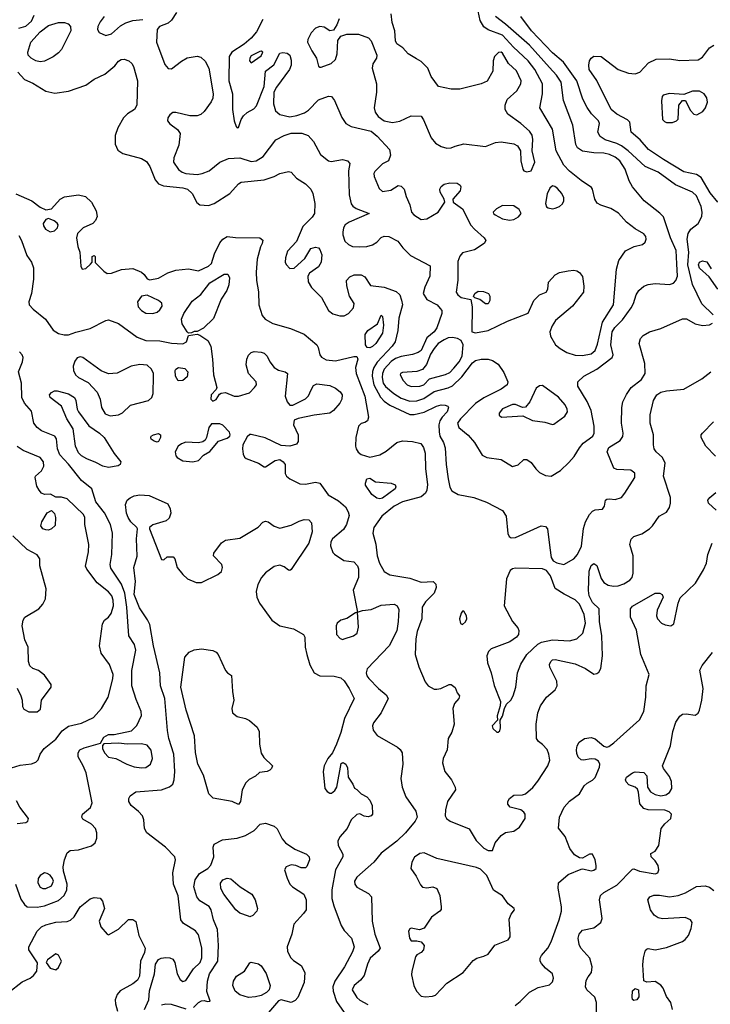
# Model space of a CAD drawing. Extents: x 1173029 to 1307123, y 522559 to 678521.
# Tile 407 of 623: x 1271222 to 1276061, y 585592 to 592494. Entities that reach past the tile are written whole.
import ezdxf

# ---------------------------------------------------------------- set-up
doc = ezdxf.new("R2010")
doc.units = 0

msp = doc.modelspace()

# ---------------------------------------------------------------- linework, layer by layer
at = {"layer": '0CON10XD'}
for points in [[(1272321.1, 592545), (1272285, 592490), (1272261.3, 592468.7), (1272201.2, 592445), (1272184.4, 592425), (1272179.6, 592335), (1272239.2, 592179.2), (1272262.5, 592152.5), (1272285, 592149.5), (1272355, 592204.1), (1272395, 592225.4), (1272465, 592238.2), (1272491.2, 592231.2), (1272522.4, 592202.4), (1272547.5, 592155), (1272578.2, 591975), (1272575.3, 591944.7), (1272562.9, 591917.1), (1272515, 591850.8), (1272491.7, 591828.3), (1272465, 591819.4), (1272415, 591818.9), (1272315, 591842.9), (1272295, 591842.5), (1272275, 591828), (1272259.4, 591805), (1272257.8, 591785), (1272273.1, 591763.1), (1272328.6, 591725), (1272346.7, 591695), (1272337.7, 591615), (1272301.8, 591525), (1272299.6, 591495), (1272335, 591442.9), (1272359.4, 591425), (1272385, 591415.9), (1272465, 591409.3), (1272501.2, 591415), (1272548.8, 591435), (1272624.5, 591495.5), (1272685, 591520.5), (1272765, 591524.7), (1272845, 591499.1), (1272878.8, 591505), (1272927.1, 591535), (1273017.7, 591652.3), (1273075, 591682.3), (1273125, 591697.6), (1273197.9, 591697.9), (1273242.6, 591682.6), (1273280.2, 591640.2), (1273329.8, 591549.8), (1273385, 591503.8), (1273405, 591500), (1273483.5, 591513.5), (1273518.8, 591505), (1273534.2, 591485), (1273526.3, 591433.7), (1273530.5, 591265), (1273544, 591204), (1273556.2, 591186.2), (1273579.4, 591169.4), (1273670, 591135), (1273530, 591075), (1273502, 591055), (1273490.8, 591035), (1273485.7, 591005), (1273485.8, 590985), (1273501.3, 590941.3), (1273525, 590918), (1273555, 590904), (1273605, 590900.6), (1273655.4, 590904.6), (1273695, 590915.5), (1273724.3, 590935), (1273755, 590967.5), (1273775, 590977.5), (1273807.5, 590975), (1273871.7, 590941.7), (1273906, 590895), (1273960.9, 590840.9), (1274098.3, 590768.3), (1274096.1, 590696.1), (1274060.2, 590619.8), (1274049.5, 590575), (1274075, 590532.5), (1274146.7, 590495), (1274168.3, 590468.3), (1274180, 590455), (1274180, 590435), (1274145.5, 590335), (1274125, 590305.6), (1274075.7, 590264.3), (1274035, 590174.5), (1274015, 590160.4), (1273973.6, 590146.4), (1273895, 590132.1), (1273855, 590118.6), (1273825, 590098), (1273775.7, 590045), (1273763.2, 590015), (1273762.4, 589985), (1273769.8, 589945), (1273785, 589923.7), (1273843.4, 589873.4), (1273895, 589840.2), (1273955, 589819.4), (1274005, 589821.9), (1274052.5, 589837.5), (1274125, 589887.4), (1274225, 589914.3), (1274255, 589928.4), (1274319, 589991), (1274395, 590088.7), (1274415, 590104.7), (1274455, 590114.6), (1274505, 590113.6), (1274535, 590104.5), (1274575, 590079.4), (1274615, 590020), (1274641.9, 589955), (1274638.1, 589935), (1274595.6, 589905), (1274475, 589842.7), (1274415, 589803.2), (1274309.6, 589695), (1274289.3, 589665), (1274299.2, 589635), (1274365, 589581.5), (1274409.8, 589529.8), (1274462.3, 589442.3), (1274495.4, 589425.4), (1274595, 589410.5), (1274675, 589362.1), (1274715, 589373.5), (1274755, 589411.4), (1274775, 589410.6), (1274805, 589390), (1274837.8, 589345), (1274865, 589320), (1274905, 589300), (1274945, 589293.8), (1275012, 589335), (1275070.7, 589389.3), (1275108, 589432), (1275145, 589492.5), (1275170, 589525), (1275238.6, 589575), (1275246.9, 589595), (1275247.8, 589645), (1275226.4, 589755), (1275198.5, 589818.5), (1275133.3, 589925), (1275131.9, 589955), (1275173.9, 589996.1), (1275265, 590043.3), (1275374.2, 590125), (1275379.4, 590145), (1275363.8, 590215), (1275372.8, 590305), (1275393, 590337), (1275445, 590389.1), (1275505.5, 590475), (1275522.5, 590505), (1275541.9, 590565), (1275560.6, 590595), (1275594.2, 590625), (1275625, 590636.5), (1275675, 590643.8), (1275775, 590637.3), (1275802.7, 590647.3), (1275820, 590665), (1275830.7, 590695), (1275827, 590783), (1275822.2, 590875), (1275782.2, 590965), (1275731.9, 591111.9), (1275708.3, 591138.3), (1275596.9, 591225), (1275515, 591321.4), (1275493.2, 591363.2), (1275464.2, 591445), (1275426.6, 591505), (1275395, 591530.3), (1275355, 591549), (1275315, 591558.4), (1275245, 591560.4), (1275165, 591572.2), (1275130.8, 591595), (1275119.7, 591619.7), (1275096.5, 591755), (1275032.1, 591927.9), (1275015.8, 592055), (1274984.1, 592105), (1274935, 592158)], [(1274391.2, 590481.2), (1274390, 590305), (1274415, 590298), (1274505, 590316.2), (1274639.8, 590380.2), (1274784.4, 590435.6), (1274823.7, 590526.3), (1274865, 590564.3), (1274910, 590585), (1274923.3, 590605), (1274926.7, 590655), (1274973.3, 590705), (1275005, 590722), (1275065, 590734.2), (1275105, 590737.5), (1275125, 590732.5), (1275145, 590720.8), (1275164.6, 590694.6), (1275175.4, 590625), (1275172.7, 590585), (1275094.4, 590485), (1274977.1, 590385), (1274952.1, 590347.9), (1274937.1, 590305), (1274942, 590275), (1274976.4, 590215), (1275007.9, 590187.9), (1275055, 590160.3), (1275115, 590141.6), (1275165, 590140), (1275225, 590151.6), (1275254.1, 590175.9), (1275271.5, 590218.5), (1275306.4, 590373.6), (1275383.5, 590495), (1275402.7, 590745), (1275418.9, 590805), (1275467, 590873), (1275527, 590903), (1275585, 590918), (1275605.5, 590934.5), (1275610.8, 590955), (1275609.2, 590975), (1275595, 590993.8), (1275535, 591028), (1275474.5, 591074.5), (1275417.6, 591137.6), (1275365, 591169.6), (1275293.4, 591193.4), (1275267.9, 591207.9), (1275250.6, 591235), (1275236, 591305), (1275227.9, 591317.9), (1275155, 591365.5), (1275075, 591432.1), (1275035, 591473.6), (1274980.3, 591575), (1274956.2, 591726.2), (1274867.1, 591875), (1274886.2, 591975), (1274886.1, 592045), (1274830.3, 592145), (1274784.1, 592205), (1274680.9, 592300.9), (1274605, 592386.2), (1274505, 592422.1), (1274472.9, 592442.9), (1274447.3, 592487.3), (1274427.8, 592585)], [(1271216.1, 592433.9), (1271265, 592447.5), (1271305, 592484.5), (1271323.8, 592525)], [(1271365, 592198.8), (1271336, 592206), (1271302, 592225), (1271281.2, 592245), (1271279.2, 592265), (1271301.1, 592335), (1271365, 592408.9), (1271425, 592452.5), (1271495, 592473.8), (1271535, 592474.5), (1271562, 592465), (1271578.5, 592445), (1271579.6, 592415), (1271514.1, 592285.9), (1271495, 592262.2), (1271456.9, 592233.1), (1271395, 592203.8), (1271365, 592198.8)], [(1271814.6, 592515.4), (1271785, 592478), (1271769.4, 592445), (1271768.1, 592425), (1271780, 592405), (1271825, 592383.1), (1271865.7, 592394.3), (1271928.9, 592451.1), (1271965, 592472.5), (1272015, 592488.2), (1272085.4, 592494.6)], [(1272926, 592496), (1272881, 592409), (1272845, 592365.3), (1272795, 592321.6), (1272709.5, 592265), (1272690.8, 592235), (1272688, 592065), (1272712.7, 591975), (1272713.6, 591865), (1272724.4, 591785), (1272738.8, 591745), (1272745, 591736.7), (1272755, 591737.5), (1272774.5, 591795), (1272789.6, 591820.4), (1272815, 591843.8), (1272861.7, 591868.3), (1272880.9, 591889.1), (1272934.5, 592025), (1272945, 592133.8), (1273001.7, 592178.3), (1273045, 592258.6), (1273065, 592262.9), (1273095, 592258), (1273115, 592246.2), (1273125, 592210), (1273123.1, 592175), (1273112, 592145), (1273020.3, 592019.7), (1273002.9, 591985), (1273000.5, 591905), (1273015, 591854.2), (1273045, 591829.5), (1273113.9, 591813.9), (1273165, 591822), (1273218.2, 591841.8), (1273245, 591858.5), (1273315, 591932.5), (1273385, 591958.1), (1273405.8, 591955), (1273427.7, 591927.7), (1273478.3, 591808.3), (1273507.5, 591765), (1273545.4, 591745.4), (1273685, 591712.2), (1273727.2, 591677.2), (1273812.5, 591585), (1273820, 591545), (1273806.1, 591503.9), (1273765, 591482.5), (1273710.5, 591429.5), (1273703.1, 591415), (1273706.7, 591395), (1273740.9, 591310.9), (1273765, 591289.5), (1273822.1, 591297.9), (1273875, 591332.5), (1273895, 591327.5), (1273916.7, 591305), (1273928.8, 591255), (1273955.6, 591195.6), (1273967.5, 591145), (1273984, 591125), (1274035, 591093.1), (1274075, 591098.6), (1274153.8, 591145), (1274200, 591215), (1274196.7, 591235), (1274168, 591285), (1274166, 591305), (1274174, 591325), (1274195, 591340.6), (1274235, 591350.4), (1274287.8, 591347.8), (1274308, 591335), (1274312.7, 591322.7), (1274309.2, 591295), (1274257.5, 591235), (1274260, 591215), (1274325, 591168.6), (1274384.1, 591054.1), (1274408.1, 591025), (1274477.5, 590965), (1274488, 590945), (1274476, 590925), (1274409.1, 590880.9), (1274325, 590859.4), (1274305, 590837.1), (1274291.7, 590798.3), (1274291.1, 590668.9), (1274280, 590585), (1274291.8, 590565), (1274315, 590547.5), (1274383.3, 590533.3), (1274391.2, 590481.2)], [(1273459.3, 592500.7), (1273443.4, 592456.6), (1273419.7, 592420.3), (1273395, 592415.8), (1273355, 592440.5), (1273325, 592446.2), (1273295, 592433.8), (1273265, 592401.9), (1273241.3, 592355), (1273238.7, 592335), (1273269.6, 592275), (1273301.4, 592225), (1273315, 592167.5), (1273325, 592160), (1273335, 592161.2), (1273405, 592185.7), (1273434.3, 592215), (1273447.5, 592255), (1273451.3, 592348.7), (1273471.7, 592378.3), (1273515, 592392.9), (1273595, 592392.9), (1273665, 592366), (1273685.6, 592345), (1273723.8, 592245), (1273721.2, 592225), (1273696.8, 592183.2), (1273691.4, 592155), (1273721.1, 592045), (1273721.1, 591985), (1273704.6, 591875), (1273713.8, 591845), (1273732.9, 591815), (1273775, 591783.9), (1273835, 591773.8), (1273885, 591783.5), (1273965, 591819.4), (1274035, 591816.7), (1274051.7, 591791.7), (1274104.4, 591665), (1274135, 591627.5), (1274175, 591605.6), (1274213.7, 591593.7), (1274245, 591595.5), (1274273.3, 591606.7), (1274335, 591622.5), (1274485, 591604), (1274555, 591632.5), (1274595, 591637.8), (1274685, 591623.1), (1274709.8, 591609.8), (1274731.4, 591575), (1274732.9, 591505), (1274746.7, 591445), (1274755, 591433.3), (1274775, 591426.2)], [(1274775, 591426.2), (1274805, 591433.3), (1274832.5, 591495), (1274812.5, 591575), (1274817.5, 591655), (1274812.2, 591685), (1274795, 591711.9), (1274734.3, 591765), (1274641.8, 591831.8), (1274623.1, 591865), (1274624.5, 591895.5), (1274637.5, 591935), (1274704.4, 591995), (1274733.3, 592045), (1274736.7, 592065), (1274702.7, 592135), (1274647.6, 592187.6), (1274605, 592260), (1274595, 592266.2), (1274576.2, 592263.8), (1274548.9, 592235), (1274540.5, 592205), (1274537, 592133), (1274497.8, 592062.2), (1274455, 592043.5), (1274305, 592007.1), (1274245, 592007.1), (1274156.4, 592026.4), (1274104, 592095), (1274080.8, 592155), (1274035, 592200), (1274001.7, 592218.3), (1273945, 592254), (1273905.4, 592295.4), (1273864.5, 592324.5), (1273855.7, 592345), (1273851.4, 592415), (1273830.9, 592475), (1273825.5, 592535)], [(1274935, 592158), (1274795, 592314.7), (1274625, 592463.3), (1274556.9, 592515)], [(1276080, 590425), (1276001.2, 590501.2), (1275937, 590637), (1275904.5, 590775), (1275910.2, 590865), (1275898.4, 590955), (1275904.6, 590995), (1275924.3, 591025), (1275975.6, 591065), (1276000.8, 591115), (1276003.8, 591145), (1275995.9, 591185), (1275965, 591258.1), (1275935, 591284.4), (1275816.3, 591336.3), (1275695, 591425.3), (1275603.5, 591465), (1275484.5, 591574.5), (1275438.4, 591608.4), (1275405, 591625.7), (1275325, 591650.8), (1275288.2, 591675), (1275272.7, 591705), (1275283.6, 591765), (1275278.5, 591785), (1275227.9, 591835), (1275197.3, 591877.3), (1275167.3, 591937.3), (1275125.9, 592065), (1275031.3, 592195), (1274955, 592261.6), (1274808.7, 592415), (1274732.5, 592515)], [(1272845, 592192), (1272915, 592240.8), (1272925, 592266.7), (1272915, 592274), (1272905, 592271.4), (1272845, 592240), (1272835.7, 592225), (1272833.3, 592205), (1272845, 592192)], [(1276113.1, 591215), (1276059.1, 591279.1), (1275997.8, 591387.8), (1275965, 591407.6), (1275875, 591428), (1275733.9, 591513.9), (1275627.8, 591585), (1275570.5, 591650.5), (1275506, 591705), (1275496, 591775), (1275481.5, 591791.5), (1275405, 591831.8), (1275366.9, 591865), (1275266.9, 592066.9), (1275212.7, 592145), (1275209.5, 592175), (1275214.5, 592205.5), (1275225.6, 592224.4), (1275245, 592238), (1275295, 592236.2), (1275415, 592144.4), (1275488, 592118), (1275535, 592113.1), (1275566.2, 592125), (1275628.3, 592191.7), (1275682.1, 592217.9), (1275775, 592220), (1275847.3, 592207.3), (1275975, 592211.2), (1276005, 592230), (1276055, 592296), (1276085, 592316)], [(1271208.1, 592125), (1271255.4, 592075.4), (1271315, 592049.4), (1271405, 591991.9), (1271468.9, 591978.9), (1271565, 591992.9), (1271685.3, 592034.7), (1271745, 592075.7), (1271818.1, 592111.9), (1271889.7, 592170.3), (1271915, 592203.3), (1271932.5, 592215), (1271955, 592216.2), (1271986.7, 592205), (1272006.7, 592186.7), (1272018.6, 592165), (1272046.7, 592065), (1272042.9, 591895), (1272025.6, 591865), (1271976.4, 591833.6), (1271948.9, 591805), (1271908.9, 591735), (1271891.4, 591681.4), (1271891.1, 591621.1), (1271909.8, 591579.8), (1271945, 591555.6), (1272075, 591520.5), (1272110.9, 591500.9), (1272133.5, 591465), (1272172.4, 591372.4), (1272195, 591344.2), (1272229.1, 591329.1), (1272365, 591314.5), (1272398, 591305), (1272430, 591275), (1272462.2, 591212.2), (1272485, 591195.7), (1272545, 591192.2), (1272585, 591205.5), (1272695, 591276.5), (1272755, 591343.1), (1272775, 591354.5), (1272935, 591370.8), (1273006.2, 591393.8), (1273045, 591415.6), (1273105, 591430.8), (1273125, 591424), (1273162.1, 591382.1), (1273225, 591342.7), (1273262.5, 591305), (1273276.5, 591275), (1273290.5, 591205), (1273286.5, 591135), (1273271.5, 591108.5), (1273205.7, 591045), (1273162.1, 590937.9), (1273099.6, 590870.4), (1273084.3, 590825), (1273082.9, 590795), (1273088.3, 590778.3), (1273115, 590750.8), (1273145, 590752), (1273219.1, 590820.9), (1273261.2, 590888.8), (1273295, 590900), (1273315, 590894), (1273325, 590884), (1273340, 590845), (1273335.5, 590794.5), (1273315, 590761.2), (1273252.7, 590717.3), (1273242, 590695), (1273244.1, 590655.9), (1273265.5, 590615.5), (1273336.5, 590546.5), (1273384.7, 590454.7), (1273415, 590431.9), (1273465, 590417.1), (1273495, 590417.5), (1273526.2, 590435), (1273560, 590475), (1273565.8, 590505), (1273532, 590555), (1273515, 590627.5), (1273512.5, 590665), (1273535, 590692.5), (1273565, 590705.5), (1273615, 590705.6), (1273641.4, 590691.4), (1273680.5, 590630.5), (1273775, 590617.9), (1273859.7, 590589.7), (1273884.5, 590565), (1273897.8, 590527.8), (1273903.2, 590495), (1273877.9, 590402.1), (1273871.3, 590315), (1273853.4, 590235), (1273832.5, 590205), (1273727.1, 590092.9), (1273702.7, 590055), (1273692.9, 590027.1), (1273691.5, 589995), (1273702.8, 589935), (1273749, 589849), (1273775, 589820.9), (1273815, 589792.5), (1273955, 589726.4), (1273985, 589726.4), (1274055, 589742.7), (1274142, 589785), (1274175, 589793.6), (1274202.6, 589792.6), (1274222, 589785), (1274226.9, 589775), (1274217.5, 589745), (1274181.8, 589708.2), (1274166.8, 589683.2), (1274159.7, 589655), (1274160.5, 589605), (1274165.6, 589575), (1274190.9, 589530.9), (1274203.1, 589493.1), (1274210, 589375), (1274224, 589275), (1274236.8, 589216.8), (1274250.6, 589190.6), (1274295.3, 589165.3), (1274404.7, 589144.7), (1274491.9, 589111.9), (1274605, 589052.7), (1274630.8, 589015), (1274641.8, 588891.8), (1274651.8, 588871.8), (1274665, 588862.5), (1274695, 588864.5), (1274875, 588945.7), (1274905, 588941.2), (1274920, 588925), (1274936.9, 588793.1)], [(1275755, 591772.5), (1275795, 591773.1), (1275825, 591784.2), (1275835, 591797.5), (1275840, 591895), (1275865, 591927.5), (1275886.4, 591926.4), (1275920.3, 591860.3), (1275945, 591831.2), (1275966.4, 591826.4), (1276008.7, 591851.3), (1276028, 591875), (1276040, 591915), (1276036, 591945), (1276018.8, 591975), (1275985, 591992.5), (1275935, 591992.5), (1275875, 591970), (1275775, 591976.2), (1275730, 591965), (1275722.5, 591955), (1275720, 591925), (1275726.7, 591795), (1275739.5, 591779.5), (1275755, 591772.5)], [(1274955, 591168.8), (1274975, 591172.3), (1275004.7, 591185.3), (1275025.9, 591204.1), (1275035.6, 591225), (1275034.5, 591244.5), (1275020, 591275), (1274989.8, 591309.8), (1274971.2, 591325), (1274955, 591328.6), (1274936.4, 591313.6), (1274917.3, 591272.7), (1274906.7, 591205), (1274912.5, 591182.5), (1274924, 591174), (1274955, 591168.8)], [(1271195, 591272.9), (1271308, 591225), (1271365, 591179.2), (1271405, 591161.2), (1271445, 591168.8), (1271505.8, 591235), (1271537, 591253), (1271635, 591265.5), (1271683.3, 591255), (1271726.2, 591215), (1271758.8, 591155), (1271764, 591115), (1271752.7, 591087.3), (1271735, 591066.2), (1271666.2, 591033.8), (1271626.7, 590995), (1271621.2, 590965), (1271629.2, 590905), (1271643.8, 590865), (1271650, 590765), (1271660, 590745), (1271685, 590750), (1271719.3, 590780.7), (1271730, 590795), (1271730, 590835), (1271745, 590840), (1271750, 590835), (1271751.7, 590791.7), (1271810.5, 590730.5), (1271834.1, 590714.1), (1271865, 590716.2), (1271935, 590742), (1272015, 590750), (1272074.4, 590724.4), (1272095, 590706.7), (1272115, 590676.7), (1272135, 590670), (1272195, 590681.1), (1272261.2, 590718.8), (1272315, 590737.1), (1272405, 590746.7), (1272475, 590734.4), (1272545, 590767.1), (1272566.2, 590785), (1272586.6, 590853.4), (1272625, 590928.6), (1272645, 590954.4), (1272675, 590974.3), (1272735, 590967.1), (1272904.2, 590964.2), (1272925, 590947.5), (1272920.8, 590925), (1272908.7, 590901.3), (1272887.1, 590815), (1272879.6, 590725), (1272880.9, 590665), (1272895.4, 590585.4), (1272897.9, 590495), (1272920.6, 590420.6), (1272942, 590395), (1272995, 590363.5), (1273118.8, 590328.8), (1273215, 590288.5), (1273304.4, 590215), (1273314.4, 590195), (1273324.5, 590144.5), (1273337.6, 590127.6), (1273369.8, 590109.8), (1273435, 590102.2), (1273563, 590133), (1273585, 590132.5), (1273591.2, 590115), (1273574.3, 590055.7), (1273578.8, 590015), (1273639.2, 589855), (1273667, 589707), (1273658.8, 589681.2), (1273640.5, 589669.5), (1273615, 589663.3), (1273595.8, 589644.2), (1273578.2, 589565), (1273573.8, 589505), (1273578.5, 589485), (1273592.5, 589462.5), (1273615.3, 589445.3), (1273675, 589428.2), (1273744.6, 589444.6), (1273790.8, 589469.2), (1273865, 589529.4), (1273905, 589541.1), (1273975, 589536.9), (1274032.8, 589522.8), (1274052.1, 589495), (1274062.9, 589455), (1274064.6, 589344.6), (1274080.4, 589235), (1274075.5, 589195), (1274066, 589174), (1274035, 589150), (1273905, 589113.3), (1273845, 589084.1), (1273760.4, 589015), (1273702.5, 588935), (1273696.9, 588895), (1273718, 588818), (1273727, 588735), (1273743.8, 588685), (1273775, 588625.8), (1273815, 588601.9), (1273955, 588578.2), (1274035, 588552.2), (1274120, 588555), (1274137.3, 588537.3), (1274140, 588515), (1274125.8, 588475), (1274065, 588414.4), (1274043.1, 588375), (1274038.7, 588295), (1274007.1, 588205), (1273996.7, 588155), (1273993.5, 588045), (1274018, 587958), (1274063.2, 587853.2), (1274083.8, 587825), (1274125, 587802), (1274145, 587801.2), (1274173.9, 587806.1), (1274230, 587835), (1274245, 587833.8), (1274273.6, 587813.6), (1274287.5, 587775), (1274303.3, 587755), (1274298.8, 587735), (1274268.7, 587701.3), (1274256.9, 587665), (1274266.9, 587555), (1274250.9, 587499.1), (1274224, 587455), (1274216, 587375), (1274188, 587315), (1274184.2, 587285), (1274201.4, 587225), (1274248, 587165), (1274273.8, 587115), (1274276.2, 587095), (1274220, 587015), (1274205.6, 586955), (1274203, 586913), (1274212, 586895), (1274238.8, 586875), (1274371.3, 586821.3), (1274420.9, 586740.9), (1274475, 586686.2), (1274505, 586670), (1274535, 586670), (1274552.5, 586725), (1274595, 586776.2), (1274625, 586796.2), (1274685, 586806.2), (1274723.8, 586835), (1274764, 586895), (1274763.8, 586925), (1274755, 586940), (1274732.5, 586955), (1274657.5, 586975), (1274642.5, 586995), (1274642.5, 587015), (1274654.1, 587035.9), (1274685, 587057.5), (1274745, 587060), (1274765, 587067.5), (1274817.2, 587112.8), (1274852.8, 587157.2), (1274922.5, 587265), (1274935.8, 587304.2), (1274930, 587345), (1274917.4, 587377.4), (1274885, 587414), (1274856.2, 587435), (1274843.8, 587455), (1274840, 587555), (1274853.3, 587635), (1274870.6, 587685), (1274912.5, 587745), (1274973.1, 587796.9), (1274986.9, 587825), (1274985, 587856.7), (1274935.8, 587955), (1274934.3, 587975), (1274942.5, 587995), (1274955, 588006.9), (1274975, 588009.4), (1275115, 587980), (1275186.6, 587946.6), (1275245, 587905.8), (1275265, 587910), (1275279.1, 587920.9), (1275293.4, 587946.6), (1275304.6, 588035), (1275301.8, 588175), (1275283.4, 588275), (1275282, 588365), (1275235, 588408.9), (1275212.6, 588455), (1275206.7, 588493.3), (1275212.7, 588627.3), (1275225, 588668.9), (1275245, 588681.5), (1275265, 588668.1), (1275296.2, 588576.2), (1275315, 588550), (1275345, 588530.8), (1275383.4, 588523.4), (1275415, 588526.5), (1275455, 588540.5), (1275496, 588565), (1275513.8, 588585), (1275520, 588615), (1275520, 588735), (1275497.1, 588815), (1275506.8, 588853.2), (1275525, 588870.8), (1275580.3, 588889.7), (1275635, 588924.3), (1275655.7, 588945), (1275702.5, 589015), (1275755, 589042.5), (1275775.3, 589074.7), (1275782.9, 589105), (1275781.2, 589145), (1275733.6, 589295), (1275744.5, 589385), (1275724.7, 589424.7), (1275680.6, 589465), (1275667.8, 589485), (1275661.8, 589515), (1275663.5, 589583.5), (1275640, 589665), (1275639.1, 589725), (1275661.8, 589825), (1275685, 589865.4), (1275715, 589883.2), (1275755, 589892.7), (1275875, 589903.2), (1276002.5, 589977.5), (1276064.6, 590025)], [(1274655, 591089.4), (1274685, 591092.9), (1274717.8, 591112.2), (1274735.8, 591135), (1274722.2, 591162.2), (1274685, 591188.1), (1274605, 591191.4), (1274562.1, 591167.9), (1274540, 591145), (1274542, 591135), (1274554, 591125), (1274605, 591098.9), (1274655, 591089.4)], [(1271435, 591006.2), (1271465, 591013.3), (1271486.7, 591035), (1271491.2, 591055), (1271485, 591066.7), (1271462.5, 591085), (1271435, 591096.7), (1271425, 591100), (1271405, 591093.3), (1271386.2, 591065), (1271388.3, 591048.3), (1271403.8, 591025), (1271435, 591006.2)], [(1271215, 590980.6), (1271235.4, 590945), (1271271.1, 590841.1), (1271304.5, 590794.5), (1271320, 590755), (1271320, 590675), (1271304.3, 590575), (1271286, 590515), (1271288.8, 590495), (1271316, 590465), (1271404, 590395), (1271457.1, 590317.1), (1271494.4, 590294.4), (1271534.5, 590284.5), (1271565, 590285.6), (1271615.3, 590304.7), (1271715, 590330), (1271825, 590384.4), (1271845, 590388.9), (1271913.3, 590363.3), (1272045, 590268.2), (1272105, 590244.6), (1272205, 590242), (1272285, 590226.5), (1272365, 590221.9), (1272391.2, 590235), (1272405, 590280), (1272465, 590288.8), (1272485, 590282.5), (1272540.8, 590245), (1272560.9, 590205), (1272573.7, 590113.7), (1272579.3, 590005), (1272603.3, 589916.7), (1272598.8, 589901.2), (1272562.5, 589865), (1272561.2, 589835), (1272575, 589820), (1272599.5, 589830.5), (1272621.7, 589868.3), (1272633.6, 589876.4), (1272665, 589880), (1272725, 589856), (1272755, 589854), (1272831.3, 589878.7), (1272868.1, 589915), (1272880.6, 589935), (1272880, 589955), (1272824.4, 590015), (1272809.5, 590075), (1272813.5, 590115), (1272825, 590142), (1272845, 590161.9), (1272865, 590166.9), (1272915, 590164.3), (1272935, 590155.7), (1272955, 590136.2), (1272975.7, 590095), (1273005.5, 590055.5), (1273035, 590037.1), (1273082.5, 590025), (1273098.8, 590015), (1273082.9, 589855), (1273095, 589816), (1273115, 589792.9), (1273135, 589790.8), (1273225, 589837.1), (1273245, 589858), (1273265, 589900), (1273281.1, 589928.9), (1273305, 589940.5), (1273395, 589930), (1273435, 589912.2), (1273466.5, 589886.5), (1273480.5, 589865), (1273480, 589835), (1273464.4, 589805), (1273421.1, 589755), (1273395, 589735.5), (1273285, 589721.1), (1273172.2, 589697.8), (1273145, 589686.2), (1273141.4, 589655), (1273173.8, 589583.8), (1273173.1, 589536.9), (1273162.5, 589517.5), (1273115, 589505.6), (1273055, 589510), (1272942, 589562), (1272845, 589587.1), (1272834.5, 589585.5), (1272815, 589568.8), (1272786.4, 589513.6), (1272783.3, 589485), (1272788.8, 589448.8), (1272797.5, 589427.5), (1272808.3, 589418.3), (1272895.6, 589385.6), (1272935, 589360), (1272945, 589360), (1273012.5, 589405), (1273045, 589410), (1273067.5, 589395), (1273082.5, 589375), (1273081.9, 589311.9), (1273091.4, 589295), (1273115, 589274.5), (1273185, 589240.9), (1273225, 589238.5), (1273295, 589253.1), (1273324.7, 589244.7), (1273382.8, 589162.8), (1273455, 589121.1), (1273505, 589080), (1273524.4, 589045), (1273529.7, 589019.7), (1273512.9, 588955), (1273489.8, 588920.2), (1273414.6, 588855.4), (1273402.5, 588835), (1273399.5, 588805), (1273415, 588760), (1273428.3, 588748.3), (1273494.1, 588704.1), (1273563.6, 588693.6), (1273590, 588665), (1273596.2, 588645), (1273596.2, 588585), (1273558.8, 588495), (1273590, 588340), (1273625, 588352), (1273685, 588359.5), (1273755, 588390.4), (1273845, 588396.5), (1273867.5, 588385), (1273878.7, 588358.7), (1273874.5, 588275.5), (1273865, 588211.2), (1273811.5, 588105), (1273657.8, 587945), (1273649.1, 587915), (1273653.8, 587895), (1273667.3, 587875), (1273735, 587805.5), (1273790.6, 587760.6), (1273803.3, 587735), (1273755.6, 587635), (1273700, 587565), (1273694.4, 587545), (1273699.4, 587515), (1273727.6, 587477.6), (1273869.2, 587395), (1273888.6, 587378.6), (1273901.9, 587355), (1273906.9, 587275), (1273892.7, 587175), (1273901.2, 587115), (1273927.4, 587047.4), (1273996.7, 586946.7), (1274006.4, 586905), (1273992.7, 586875), (1273925.3, 586794.7), (1273865, 586735.5), (1273755, 586651.8), (1273702.3, 586587.7), (1273585, 586484.3), (1273567.8, 586455), (1273570.6, 586435), (1273584, 586414), (1273665, 586369.2), (1273687.5, 586345), (1273691.5, 586175), (1273710, 586085), (1273747.5, 585985), (1273734.2, 585965), (1273677.3, 585915), (1273658.9, 585875), (1273635.2, 585794.8), (1273609.1, 585760.9), (1273565, 585723.3), (1273552.1, 585695), (1273585, 585640.6), (1273605, 585622.2), (1273660.7, 585590.7)], [(1276114, 590604), (1276052.5, 590692.5), (1275985, 590752.5), (1275978.2, 590775), (1275985, 590794.2), (1276005, 590804.4), (1276035.4, 590795.4), (1276067.5, 590747.5)], [(1272405, 590297.5), (1272395, 590306.7), (1272361.4, 590361.4), (1272356.4, 590395), (1272371.8, 590435), (1272429.9, 590520.1), (1272491.3, 590568.7), (1272555, 590649.2), (1272655, 590710.8), (1272680.5, 590710.5), (1272692.5, 590685), (1272687.5, 590635), (1272672.9, 590595), (1272634.2, 590535.8), (1272580.4, 590399.6), (1272508.8, 590331.2), (1272465, 590308.8), (1272445, 590308.8), (1272425, 590300), (1272405, 590297.5)], [(1272155, 590434.4), (1272185, 590443.1), (1272205, 590459.2), (1272221.1, 590485), (1272217.4, 590507.4), (1272195, 590524.5), (1272115, 590562.9), (1272076.7, 590555), (1272047.5, 590515), (1272052.2, 590482.2), (1272075, 590454.3), (1272105, 590435.6), (1272155, 590434.4)], [(1274505, 590502.5), (1274485, 590502.5), (1274445, 590532.5), (1274410, 590545), (1274402.5, 590552.5), (1274410, 590575), (1274435, 590590), (1274472.3, 590587.7), (1274506.7, 590575), (1274516.1, 590556.1), (1274516.2, 590525), (1274505, 590502.5)], [(1273675, 590194.4), (1273657.1, 590197.1), (1273644.3, 590215), (1273642.8, 590287.2), (1273661.4, 590315), (1273728, 590362), (1273755, 590422.5), (1273765, 590412.5), (1273771.5, 590351.5), (1273765, 590296.2), (1273717.1, 590225), (1273695, 590203.5), (1273675, 590194.4)], [(1274936.9, 588793.1), (1274945.8, 588725), (1274960.3, 588700.3), (1274985, 588686), (1275035, 588675.8), (1275105, 588715.6), (1275131.1, 588745), (1275157.4, 588802.6), (1275172.4, 588927.6), (1275186.7, 588973.3), (1275215, 589025.7), (1275235, 589048.1), (1275255, 589058.6), (1275306.2, 589063.8), (1275318.8, 589085), (1275327.5, 589125), (1275335, 589132.5), (1275355, 589136.2), (1275395, 589130), (1275438, 589145), (1275462.9, 589175), (1275531.2, 589285), (1275531.2, 589315), (1275505, 589336.2), (1275405, 589340), (1275385, 589350), (1275338.1, 589465), (1275350, 589495), (1275430, 589545), (1275448.8, 589571.2), (1275450.8, 589595), (1275438.9, 589665), (1275440, 589775), (1275448.5, 589815), (1275473.3, 589866.7), (1275505.4, 589914.6), (1275578.9, 589971.1), (1275605.4, 590014.6), (1275602.9, 590085), (1275563.5, 590225), (1275572, 590258), (1275589.5, 590280.5), (1275633.8, 590306.2), (1275715, 590328.2), (1275865, 590397.7), (1275895, 590396.4), (1275955, 590361.6), (1276005, 590349.6), (1276055, 590355.6), (1276075, 590365.8)], [(1273965, 589923.2), (1274025, 589924.2), (1274052.5, 589935), (1274092.8, 589977.2), (1274205, 590006.5), (1274235, 590021.8), (1274265, 590050.3), (1274301.9, 590095), (1274321.8, 590135), (1274328.5, 590215), (1274314.6, 590244.6), (1274288.9, 590258.9), (1274255, 590266.7), (1274225, 590263.2), (1274195, 590250), (1274155, 590223.1), (1274125, 590190), (1274101.4, 590148.6), (1274073.4, 590076.6), (1274045, 590041.5), (1274005, 590027.3), (1273905, 590020.8), (1273890, 590015), (1273888.8, 590005), (1273910, 589965), (1273937.1, 589935), (1273965, 589923.2)], [(1271193.3, 586435), (1271229.8, 586329.8), (1271255, 586292.9), (1271275, 586276.7), (1271345, 586272.4), (1271395, 586281.9), (1271495, 586320.3), (1271534.7, 586355), (1271551.9, 586395), (1271555.8, 586435), (1271528.3, 586525), (1271525.6, 586555), (1271535, 586604.2), (1271555, 586654.3), (1271575, 586671.4), (1271635, 586674.4), (1271725, 586704.2), (1271751.2, 586725), (1271763.6, 586756.4), (1271763.3, 586795), (1271753.6, 586823.6), (1271724.1, 586854.1), (1271665, 586890), (1271656.7, 586905), (1271663.3, 586925), (1271717.3, 586972.7), (1271730, 587005), (1271687.8, 587215), (1271666.4, 587263.6), (1271632.3, 587327.7), (1271632, 587355), (1271643.8, 587375), (1271675, 587390.8), (1271787.5, 587422.5), (1271812, 587465), (1271845, 587484.2), (1271885, 587483.8), (1272005, 587510), (1272042.3, 587547.7), (1272074.4, 587615.6), (1272073.3, 587645), (1272037.9, 587727.9), (1272008.9, 587825), (1272008.1, 587931.9), (1272035.4, 588075.4), (1272025.5, 588115), (1271986.1, 588176.1), (1271973.6, 588375), (1271958.6, 588475), (1271935, 588537.9), (1271861.2, 588648.8), (1271855.5, 588675), (1271868.5, 588745), (1271871.2, 588895), (1271858.7, 588955), (1271816.6, 589036.6), (1271754.5, 589115), (1271726.9, 589205), (1271655.5, 589265), (1271565, 589377.5), (1271503, 589443), (1271487.3, 589485), (1271480, 589555), (1271469.4, 589575), (1271375, 589612.7), (1271345, 589635.4), (1271321.1, 589665), (1271305, 589749.2), (1271255.3, 589805.3), (1271237.8, 589845), (1271235.9, 589945), (1271214.6, 590025), (1271242.5, 590095), (1271246, 590125), (1271239.6, 590145), (1271221.8, 590165)], [(1271855, 589718.2), (1271915, 589723.3), (1271941.7, 589738.3), (1271997.9, 589792.1), (1272124.4, 589825.6), (1272148.8, 589845), (1272157, 589873), (1272160, 589995), (1272158.5, 590015), (1272145.2, 590045.2), (1272115, 590071.5), (1272065, 590077.3), (1272004, 590065), (1271905, 590016.5), (1271845, 590011.5), (1271793.3, 590033.3), (1271665, 590126.4), (1271645, 590131.8), (1271625, 590123.3), (1271608.9, 590101.1), (1271597.8, 590065), (1271598.8, 590035), (1271612.8, 590005), (1271635.2, 589985.2), (1271701.1, 589951.1), (1271764.1, 589884.1), (1271786.5, 589835), (1271794.6, 589774.6), (1271822, 589732), (1271855, 589718.2)], [(1272331.7, 589961.7), (1272314, 589995), (1272312, 590035), (1272316.7, 590045), (1272334.3, 590055.7), (1272379.1, 590049.1), (1272400, 590025), (1272395, 589990), (1272365, 589964), (1272331.7, 589961.7)], [(1274955, 589656.9), (1274965, 589659.4), (1275042.7, 589715), (1275059.6, 589745), (1275058.5, 589765), (1275043.8, 589795), (1274997.2, 589847.2), (1274885, 589928.9), (1274865, 589928.5), (1274839.6, 589910.4), (1274797.4, 589815), (1274765, 589776.9), (1274745, 589776.7), (1274696.5, 589796.5), (1274675, 589796.1), (1274605, 589766.7), (1274580.8, 589735), (1274581.7, 589721.7), (1274597.3, 589707.3), (1274747.8, 589717.8), (1274814.7, 589684.7), (1274901.7, 589671.7), (1274955, 589656.9)], [(1271845, 589354.6), (1271803.5, 589363.5), (1271755, 589390.5), (1271692.5, 589415), (1271656.3, 589436.3), (1271635, 589458.9), (1271613.3, 589505), (1271596.6, 589626.6), (1271552.5, 589695), (1271514.3, 589785), (1271436.2, 589845), (1271432, 589865), (1271445, 589881.2), (1271465, 589892), (1271485, 589891.4), (1271565, 589871.5), (1271606, 589845), (1271616.1, 589823.9), (1271624, 589765), (1271634, 589745), (1271706.9, 589646.9), (1271781.1, 589595), (1271813.3, 589565), (1271883.1, 589453.1), (1271930, 589395), (1271926.2, 589375), (1271913, 589367), (1271845, 589354.6)], [(1272435, 589394.5), (1272475, 589404.2), (1272509.5, 589440.5), (1272555, 589467.5), (1272615, 589539.2), (1272675, 589560.6), (1272694.2, 589575), (1272697.5, 589585), (1272692.1, 589602.1), (1272645, 589652.5), (1272625, 589660), (1272565, 589660), (1272546.7, 589635), (1272532, 589565), (1272522.5, 589547.5), (1272505, 589534), (1272475, 589527.1), (1272385, 589531.4), (1272355, 589521.4), (1272332, 589505), (1272312.5, 589465), (1272315.9, 589435.9), (1272324.3, 589424.3), (1272365, 589400.8), (1272435, 589394.5)], [(1276096.7, 589435), (1276028.9, 589505), (1275996.7, 589565), (1275997.8, 589585), (1276005.5, 589595), (1276083.8, 589675)], [(1272185, 589532.5), (1272165, 589538.8), (1272144.3, 589554.3), (1272140, 589565), (1272143.8, 589575), (1272160, 589585), (1272195, 589594.4), (1272207.5, 589585), (1272209.6, 589565), (1272195, 589537.5), (1272185, 589532.5)], [(1271165, 587250), (1271225, 587269.2), (1271305, 587277.5), (1271335, 587288.8), (1271351.2, 587305), (1271365.8, 587345), (1271393.8, 587386.2), (1271475, 587450.6), (1271520.3, 587509.7), (1271565, 587542.2), (1271655, 587562.3), (1271738.2, 587601.8), (1271794.6, 587665), (1271843.1, 587745), (1271875.3, 587874.7), (1271876.7, 587905), (1271852, 587975), (1271792.6, 588052.6), (1271781.1, 588105), (1271801.2, 588258.8), (1271815.7, 588284.3), (1271843.2, 588306.8), (1271862.5, 588332.5), (1271879.4, 588385), (1271876.7, 588425), (1271867.5, 588455), (1271844.1, 588484.1), (1271766, 588546), (1271692.9, 588642.9), (1271683.7, 588663.7), (1271703.1, 588765), (1271705.6, 588814.4), (1271679.2, 588955), (1271678.1, 589005), (1271669.5, 589025), (1271555, 589136.5), (1271515, 589146.9), (1271475, 589146.7), (1271438.3, 589168.3), (1271395, 589166), (1271375, 589176.2), (1271358, 589195), (1271342.5, 589225), (1271330, 589285), (1271333.3, 589295), (1271375, 589332.5), (1271391.5, 589365), (1271388.9, 589395), (1271365, 589425.4), (1271246.7, 589475), (1271205, 589502.5)], [(1273745, 589136.4), (1273725, 589140.5), (1273689.2, 589165), (1273645, 589230), (1273643.9, 589246.1), (1273654.2, 589275.8), (1273675, 589280), (1273714.6, 589254.6), (1273825, 589245.4), (1273852.9, 589232.9), (1273858.5, 589218.5), (1273853.3, 589205), (1273765, 589141.1), (1273745, 589136.4)], [(1272096.8, 585555), (1272125.8, 585625), (1272132.5, 585687.5), (1272165.5, 585805), (1272174.4, 585875), (1272195, 585905.8), (1272212.5, 585915), (1272245, 585920), (1272275, 585918.1), (1272295, 585909.2), (1272309.4, 585885), (1272325.6, 585805.6), (1272345.9, 585765.9), (1272365, 585753.3), (1272385, 585758.8), (1272439.2, 585840.8), (1272486.6, 585885), (1272499.2, 585919.2), (1272497.6, 585987.6), (1272475, 586080), (1272455, 586106.9), (1272405, 586137.5), (1272369.6, 586159.6), (1272351.5, 586185), (1272331.8, 586351.8), (1272300.4, 586435), (1272294.3, 586515), (1272314.3, 586605), (1272310, 586625), (1272243.3, 586695), (1272113.2, 586795), (1272095.4, 586825), (1272092.3, 586885), (1272083.6, 586913.6), (1272054.7, 586944.7), (1272003.5, 586985), (1271986.5, 587015), (1271986.9, 587035), (1271996.4, 587053.6), (1272035, 587082.9), (1272215, 587096.9), (1272272.7, 587117.3), (1272294.2, 587135.8), (1272304.3, 587165.7), (1272309.5, 587225), (1272302.3, 587345), (1272267.1, 587455), (1272257.8, 587512.2), (1272238.8, 587735), (1272208.2, 587825), (1272204.5, 587915), (1272159.3, 588105), (1272133.6, 588253.6), (1272117.4, 588287.4), (1272060.6, 588370.6), (1272023.9, 588465), (1272033.1, 588555), (1272022.7, 588655), (1272045.7, 588734.3), (1272039.4, 588855), (1272046.7, 588925), (1272043.8, 588935), (1272000.5, 588975), (1271981.5, 589005), (1271970.8, 589035), (1271963.5, 589095), (1271974.4, 589125), (1271995, 589143.3), (1272024.1, 589155.9), (1272065, 589162.9), (1272129.2, 589159.2), (1272259.4, 589099.4), (1272275.8, 589065), (1272280, 589035), (1272270, 589000), (1272249.1, 588980.9), (1272155, 588952), (1272132.5, 588935), (1272132.5, 588925), (1272215, 588710), (1272231.7, 588708.3), (1272255, 588730), (1272298.3, 588728.3), (1272310, 588715), (1272326, 588655), (1272364.3, 588605), (1272398, 588575), (1272458, 588548), (1272495, 588549.1), (1272610, 588605), (1272635, 588626.7), (1272644.2, 588655), (1272637.5, 588675), (1272580, 588735), (1272583.3, 588755), (1272635, 588827.5), (1272665, 588845.5), (1272765, 588858.7), (1272892.6, 588937.4), (1272925, 588972.5), (1272945, 588980), (1272963.6, 588973.6), (1273005, 588944), (1273045, 588930.8), (1273125, 588950), (1273180.4, 588979.6), (1273215, 588989.5), (1273247.8, 588987.8), (1273267.4, 588967.4), (1273271.2, 588905), (1273247.5, 588825), (1273125, 588641.2), (1273115, 588634), (1273105, 588636), (1273075, 588659.4), (1273045, 588670.9), (1273005, 588660), (1272945, 588616.7), (1272915.6, 588585), (1272889.5, 588535), (1272880, 588485), (1272884.4, 588445), (1272901.4, 588405), (1272988.6, 588285), (1273045, 588245.6), (1273140, 588225), (1273210.6, 588185), (1273219.5, 588165), (1273222.2, 588095), (1273233.8, 588043.8), (1273255, 587971.2), (1273285.8, 587915), (1273325, 587894.5), (1273425, 587892.5), (1273471.7, 587881.7), (1273495, 587859.2), (1273530.9, 587805), (1273564.5, 587735), (1273498.2, 587595), (1273472.6, 587497.4), (1273440.8, 587415), (1273413.8, 587355), (1273380.6, 587315), (1273354.4, 587265), (1273348.6, 587225), (1273361.2, 587105), (1273376.2, 587085), (1273395, 587072.5), (1273406.8, 587073.2), (1273429.1, 587090.9), (1273443.3, 587115), (1273475, 587280), (1273485, 587287.5), (1273495, 587282.5), (1273506.7, 587275), (1273519.3, 587249.3), (1273522.5, 587185), (1273556.7, 587135), (1273567, 587107), (1273585, 587097.5), (1273615, 587067.5), (1273655, 587046.7), (1273675, 587022.5), (1273690.8, 586985), (1273693.9, 586926.1), (1273685, 586913.3), (1273663.6, 586906.4), (1273635, 586911.2), (1273605, 586927.5), (1273585, 586923.3), (1273544.5, 586885.5), (1273516.7, 586825), (1273464.7, 586765.3), (1273451.5, 586735), (1273454.6, 586705), (1273485.5, 586645), (1273486.7, 586625), (1273434.6, 586534.6), (1273408.5, 586395), (1273409.6, 586335), (1273422.1, 586282.1), (1273474.3, 586144.3), (1273495, 586110.6), (1273547.8, 586055), (1273564.5, 585995), (1273555, 585959.2), (1273497.5, 585855), (1273429.2, 585755), (1273416, 585715), (1273418.9, 585685), (1273442.8, 585612.8), (1273496.5, 585535)], [(1276102, 589055), (1276047.5, 589105), (1276042.5, 589125), (1276056.7, 589145), (1276099.1, 589180.9)], [(1271425, 588916), (1271405, 588917.1), (1271385, 588926), (1271371.4, 588945), (1271378, 588975), (1271406.7, 589025), (1271415, 589036.7), (1271445, 589052.5), (1271465, 589032.5), (1271473.8, 589005), (1271471.7, 588948.3), (1271445, 588924), (1271425, 588916)], [(1271345, 587642), (1271367.9, 587662.1), (1271375.8, 587725), (1271443.1, 587815), (1271443.2, 587833.2), (1271395, 587900), (1271355, 587933.3), (1271315, 587946.7), (1271293.3, 587965), (1271284, 587995), (1271282.5, 588095), (1271257.3, 588147.3), (1271240, 588245), (1271247.1, 588285), (1271259.2, 588305), (1271355.8, 588365), (1271385, 588398), (1271403.3, 588435), (1271407.5, 588505), (1271363.8, 588665), (1271363.8, 588715), (1271345, 588744), (1271275, 588779.1), (1271175.2, 588875.2)], [(1274879.1, 585879.1), (1274869.2, 585895), (1274868, 585915), (1274878, 585935), (1274922, 585985), (1274945, 586030), (1275002.9, 586185), (1275019.1, 586245), (1275019.1, 586275), (1274994.5, 586405.5), (1274997.1, 586445), (1275065, 586501.9), (1275155, 586540), (1275167, 586543), (1275225, 586528.1), (1275245, 586531.9), (1275260, 586545), (1275261.9, 586565), (1275253.3, 586605), (1275236, 586645), (1275215, 586646), (1275165, 586616.2), (1275145, 586618.8), (1275109.7, 586639.7), (1275076.7, 586685), (1275045, 586768.8), (1274996.4, 586826.4), (1275004.5, 586905), (1275036.4, 586973.6), (1275075, 587016), (1275145, 587067.5), (1275176.7, 587123.3), (1275197.5, 587142.5), (1275235, 587163.1), (1275255, 587182.9), (1275285.5, 587255), (1275286.6, 587276.6), (1275277.5, 587297.5), (1275255, 587311.1), (1275225, 587313.5), (1275173.1, 587303.1), (1275155, 587307.1), (1275135.7, 587325), (1275125, 587350), (1275123.1, 587376.9), (1275127.8, 587405), (1275140.9, 587429.1), (1275178.8, 587455), (1275225, 587463.5), (1275255, 587453.1), (1275315, 587400.8), (1275335, 587395.8), (1275350.3, 587399.7), (1275386, 587425), (1275565, 587587.5), (1275594.6, 587645.4), (1275608.5, 587745), (1275611.8, 587825), (1275632.5, 587905), (1275573.5, 588045), (1275544.5, 588215), (1275500.8, 588305), (1275500.8, 588365), (1275515, 588384), (1275675, 588473.1), (1275706.7, 588475), (1275723.8, 588465), (1275730, 588445), (1275689.2, 588355), (1275684.4, 588315), (1275690.8, 588295), (1275718.8, 588265), (1275745, 588252.9), (1275785, 588246), (1275805, 588260), (1275835.4, 588404.6), (1275848.7, 588441.3), (1275957.5, 588545), (1276013.4, 588636.6), (1276034, 588685), (1276043.8, 588745), (1276073.8, 588825)], [(1274575, 587500), (1274585, 587510), (1274590.7, 587529.3), (1274587.5, 587585), (1274605, 587612.5), (1274618.8, 587665), (1274633.9, 587696.1), (1274663.3, 587725), (1274679.2, 587755), (1274697.8, 587815), (1274710, 587915), (1274734.2, 587975.8), (1274775.8, 588044.2), (1274852.2, 588117.8), (1274878.3, 588131.7), (1274955, 588147.1), (1275075, 588140.5), (1275125, 588154.4), (1275168.2, 588195), (1275187.2, 588262.8), (1275178, 588325), (1275145, 588397.5), (1275115, 588427.9), (1275037.3, 588467.3), (1274975, 588507.5), (1274942, 588595), (1274912.5, 588632.5), (1274885, 588644.3), (1274695, 588650), (1274674.5, 588645.5), (1274657.6, 588632.4), (1274632.3, 588575), (1274616.7, 588385), (1274675, 588275.7), (1274711.3, 588231.3), (1274718.6, 588211.4), (1274717.1, 588185), (1274702.5, 588165), (1274656.3, 588133.7), (1274526.2, 588085), (1274506, 588065), (1274495.7, 588034.3), (1274500, 587985), (1274526.5, 587915), (1274546.4, 587826.4), (1274590, 587715), (1274588.8, 587685), (1274567.5, 587615), (1274570, 587585), (1274533.3, 587545), (1274537.5, 587525), (1274565, 587500), (1274575, 587500)], [(1273485, 588150), (1273495, 588153.3), (1273560, 588175), (1273585.7, 588195), (1273595.6, 588235), (1273590, 588340), (1273575, 588337.5), (1273515, 588296.2), (1273472.5, 588285), (1273447.5, 588265), (1273440, 588245), (1273442.5, 588185), (1273466.4, 588156.4), (1273485, 588150)], [(1274325, 588254), (1274346.6, 588273.4), (1274354, 588295), (1274352, 588315), (1274335, 588347.5), (1274325, 588347.5), (1274315, 588333.3), (1274304.4, 588295), (1274311.7, 588261.7), (1274325, 588254)], [(1272755, 586993.3), (1272710, 587015), (1272577.2, 587037.2), (1272548.3, 587068.3), (1272508.9, 587198.9), (1272469.6, 587275), (1272453.6, 587356.4), (1272446.5, 587475), (1272388.5, 587655), (1272350, 587815), (1272378.6, 588025), (1272408.5, 588061.5), (1272445, 588076.7), (1272495, 588083.6), (1272575, 588071.4), (1272599.5, 588059.5), (1272612.5, 588045), (1272665, 587932.5), (1272677.5, 587915), (1272707, 587897), (1272713.6, 587785), (1272721.5, 587725), (1272708, 587665), (1272714, 587635), (1272745, 587608.8), (1272805, 587596), (1272832.3, 587582.3), (1272886.1, 587536.1), (1272898.8, 587505), (1272902.5, 587415), (1272915, 587352.5), (1272931.9, 587321.9), (1272992.5, 587265), (1272987.5, 587245), (1272975, 587233.3), (1272955, 587223.8), (1272903, 587217), (1272875, 587192.5), (1272830.9, 587169.1), (1272806, 587145), (1272780, 587095), (1272768.8, 587015), (1272755, 586993.3)], [(1275262.7, 585525), (1275263.8, 585605), (1275251.5, 585641.5), (1275194.6, 585694.6), (1275187.1, 585715), (1275191.7, 585758.3), (1275204.2, 585785.8), (1275228.8, 585815), (1275234.2, 585855), (1275215.7, 585915), (1275153.8, 585985), (1275141.2, 586011.2), (1275134.4, 586055), (1275141.9, 586085), (1275165, 586111.4), (1275245, 586128.5), (1275292.9, 586165), (1275303.1, 586195), (1275284.4, 586325), (1275291.4, 586355), (1275314, 586375), (1275405, 586426.9), (1275515, 586538.8), (1275525, 586541.2), (1275565, 586525.6), (1275675, 586507.1), (1275692, 586515), (1275699.1, 586535), (1275694.4, 586565), (1275675, 586598), (1275647.5, 586625), (1275645, 586650), (1275675, 586666.2), (1275699.5, 586705), (1275716.2, 586825), (1275741.8, 586858.2), (1275784.5, 586895), (1275787.8, 586925), (1275772, 586942), (1275742.2, 586952.2), (1275625, 586956.5), (1275594.2, 586965), (1275567, 586997), (1275558.3, 587078.3), (1275550.7, 587100.7), (1275535, 587113.3), (1275490.8, 587130.8), (1275470.8, 587150.8), (1275466.2, 587165), (1275474, 587185), (1275515, 587214), (1275535, 587221.2), (1275595, 587217.5), (1275616.2, 587195), (1275620, 587115), (1275640.9, 587080.9), (1275673.6, 587063.6), (1275715, 587054.4), (1275749.7, 587060.3), (1275775, 587076), (1275791.4, 587105), (1275789.2, 587155), (1275775, 587190), (1275733.3, 587245), (1275726.7, 587265), (1275781.4, 587405), (1275798.6, 587505), (1275820.2, 587569.8), (1275847.8, 587612.2), (1275865, 587625.8), (1275890.8, 587629.2), (1275955, 587618.1), (1275975, 587632.9), (1275985, 587653.8), (1276001.8, 587725), (1276010, 587805), (1275988.1, 587935), (1276002.8, 587967.2), (1276075, 588057.5)], [(1271205, 587807.5), (1271231.2, 587755), (1271240, 587725), (1271240.7, 587680.7), (1271250.5, 587660.5), (1271285, 587642), (1271345, 587642)], [(1272075, 587249.6), (1272105, 587253.1), (1272138.2, 587275), (1272151.5, 587315), (1272143.4, 587373.4), (1272115, 587407.8), (1272075, 587418.6), (1271975, 587416.7), (1271915, 587423.3), (1271812.5, 587417.5), (1271802.5, 587407.5), (1271803.3, 587385), (1271816.2, 587355), (1271845, 587324), (1271895, 587316.2), (1271973.3, 587275), (1272025, 587257.8), (1272075, 587249.6)], [(1271205, 586860.6), (1271264.1, 586865.9), (1271278.8, 586875), (1271284, 586895), (1271223.1, 586973.1), (1271199.8, 587019.8)], [(1272438.9, 585571.1), (1272475, 585605.8), (1272495, 585616.2), (1272515, 585620), (1272537, 585613), (1272557.5, 585615), (1272532.2, 585682.2), (1272536.9, 585755), (1272552.7, 585805), (1272609.3, 585895), (1272614.6, 586005), (1272607.5, 586117.5), (1272580, 586185), (1272564.4, 586255), (1272548.8, 586278.8), (1272485, 586318.9), (1272463.6, 586345), (1272442.5, 586415), (1272450.4, 586465), (1272481.3, 586508.7), (1272540.8, 586545), (1272562.2, 586567.8), (1272582.9, 586625), (1272578.1, 586695), (1272585, 586715.8), (1272644.1, 586745.9), (1272745, 586757.5), (1272804, 586775), (1272865, 586811.4), (1272906.7, 586855), (1272945, 586861.4), (1273005, 586841.4), (1273025, 586822), (1273061.4, 586751.4), (1273084, 586724), (1273150.8, 586680.8), (1273231.2, 586645), (1273250, 586625), (1273252, 586605), (1273235, 586557.5), (1273225, 586548.8), (1273195, 586548), (1273156.4, 586566.4), (1273125, 586571.2), (1273088.1, 586555), (1273077.5, 586535), (1273095, 586476.2), (1273115, 586434.2), (1273134.2, 586415), (1273212.9, 586365), (1273230, 586325), (1273228.2, 586255), (1273211.6, 586228.4), (1273142.5, 586155), (1273129.4, 586085), (1273095.3, 585995), (1273098.8, 585965), (1273120.6, 585920.6), (1273140.2, 585900.2), (1273194.4, 585864.4), (1273219.2, 585815), (1273214.3, 585745), (1273169.7, 585640.3), (1273151.7, 585618.3), (1273125, 585606), (1273055, 585623.1), (1273035, 585616.9), (1272964.4, 585535)], [(1274065, 585644.3), (1274115, 585648.6), (1274135, 585657.5), (1274215, 585740.5), (1274330, 585815), (1274399.7, 585900.3), (1274424.1, 585915.9), (1274475, 585929.2), (1274503.8, 585945), (1274552.1, 586007.9), (1274645.7, 586045), (1274657.5, 586065), (1274659.6, 586085), (1274651.2, 586188.8), (1274666.4, 586223.6), (1274690, 586255), (1274686.7, 586265), (1274645, 586296), (1274605, 586352.9), (1274542.5, 586392.5), (1274496.2, 586496.2), (1274449.7, 586539.7), (1274422.3, 586552.3), (1274145, 586614.3), (1274055, 586654.4), (1274025, 586650), (1273987.2, 586622.8), (1273970.7, 586589.3), (1273962.7, 586545), (1274000.1, 586490.1), (1274030, 586430), (1274045, 586414.4), (1274075, 586408.1), (1274115.8, 586415.8), (1274145, 586403.3), (1274165.6, 586355), (1274176, 586275), (1274174.1, 586255.9), (1274166.2, 586245), (1274107, 586203), (1274055, 586125.8), (1274024.2, 586114.2), (1273965, 586126.7), (1273955, 586122.5), (1273946.2, 586105), (1273952.5, 586055), (1273965, 586036.7), (1274005, 586038), (1274035, 586030.8), (1274055.6, 586005), (1274051.9, 585975), (1274035, 585955.8), (1274005, 585938.8), (1273995.6, 585924.4), (1273969.5, 585825), (1273968.3, 585798.3), (1273983.5, 585725), (1274001.5, 585685), (1274035, 585648.9), (1274065, 585644.3)], [(1271405, 586404.5), (1271445, 586423.1), (1271457.9, 586455), (1271452.5, 586475), (1271435, 586497.1), (1271415, 586510), (1271395, 586514), (1271365, 586496), (1271352.5, 586475), (1271349.1, 586445), (1271365, 586412.9), (1271384.5, 586404.5), (1271405, 586404.5)], [(1272835, 586206), (1272825, 586209.2), (1272765, 586231.1), (1272736.7, 586255), (1272653.5, 586365), (1272631.8, 586405), (1272628, 586442), (1272645, 586464.4), (1272675, 586476.1), (1272701.7, 586471.7), (1272768, 586415), (1272847.5, 586365), (1272871.9, 586325), (1272888.6, 586265), (1272882.5, 586245), (1272855, 586213.8), (1272835, 586206)], [(1275796.7, 585555), (1275784.3, 585605), (1275755, 585648), (1275731.5, 585705), (1275715, 585727.1), (1275675, 585751.4), (1275615, 585748.8), (1275596.2, 585756.2), (1275588.1, 585868.1), (1275592.2, 585917.8), (1275604.5, 585965.5), (1275615, 585980), (1275625, 585983.3), (1275675, 585974.4), (1275755, 585990.5), (1275865, 586031.8), (1275885, 586045.6), (1275907.5, 586075), (1275926.7, 586125), (1275934.2, 586165), (1275922, 586185), (1275885, 586200), (1275725, 586191.1), (1275695, 586198.1), (1275667.8, 586217.8), (1275641.9, 586255), (1275624.2, 586325.8), (1275636, 586345), (1275665, 586356.9), (1275705, 586357.8), (1275775, 586346.1), (1275836.2, 586355), (1275886.7, 586373.3), (1275965, 586418.1), (1276025, 586422.5), (1276055, 586414.5), (1276085, 586389.5)], [(1271144.2, 585675), (1271240.1, 585749.9), (1271295, 585776.4), (1271319.4, 585795), (1271342.9, 585825), (1271347.7, 585882.3), (1271285.6, 585975), (1271285.5, 585995), (1271345, 586105.7), (1271374.2, 586135), (1271405, 586150.5), (1271475, 586168.5), (1271555, 586172.2), (1271578.6, 586181.4), (1271602.9, 586205), (1271645.8, 586275), (1271715, 586332), (1271745, 586340), (1271785.9, 586335.9), (1271803.3, 586315), (1271816.2, 586265), (1271778.6, 586175), (1271791.4, 586135), (1271835, 586083.3), (1271845, 586080), (1271915, 586118), (1271985, 586186.9), (1272015, 586187.5), (1272035, 586172), (1272056.2, 586075), (1272100.4, 585985), (1272096.4, 585955), (1272068.5, 585895), (1272064.5, 585825), (1272061.1, 585788.9), (1272047.8, 585762.2), (1272015, 585735.7), (1271925, 585685.8), (1271905, 585660.8), (1271891.1, 585625), (1271892.3, 585595), (1271907.1, 585545)], [(1271475, 585834), (1271495, 585850), (1271515.8, 585895), (1271495, 585936), (1271475, 585946), (1271416, 585905), (1271408, 585885), (1271435, 585846.2), (1271475, 585834)], [(1272825, 585640.3), (1272765, 585660), (1272732.9, 585685), (1272716.4, 585725), (1272720, 585755), (1272740.6, 585789.4), (1272796.7, 585825), (1272835, 585882.5), (1272845, 585888.8), (1272895, 585876.2), (1272915, 585862.5), (1272948.6, 585808.6), (1272976.2, 585725), (1272970, 585695), (1272951.1, 585675), (1272915, 585654.7), (1272875, 585644.2), (1272825, 585640.3)], [(1274694, 585585), (1274728.7, 585611.3), (1274795, 585678), (1274855, 585709.2), (1274935, 585728.8), (1274955, 585750), (1274961.4, 585775), (1274955.4, 585805.4), (1274905.8, 585845), (1274879.1, 585879.1)], [(1275525, 585618.8), (1275516.1, 585626.1), (1275513, 585643), (1275515, 585687.5), (1275535, 585703.3), (1275557.5, 585695), (1275560, 585645), (1275545, 585623.8), (1275525, 585618.8)], [(1272215, 585589.6), (1272245, 585595.4), (1272283.3, 585593.3), (1272385, 585560)]]:
    msp.add_lwpolyline(points, dxfattribs=at)

doc.saveas('drawing.dxf')
